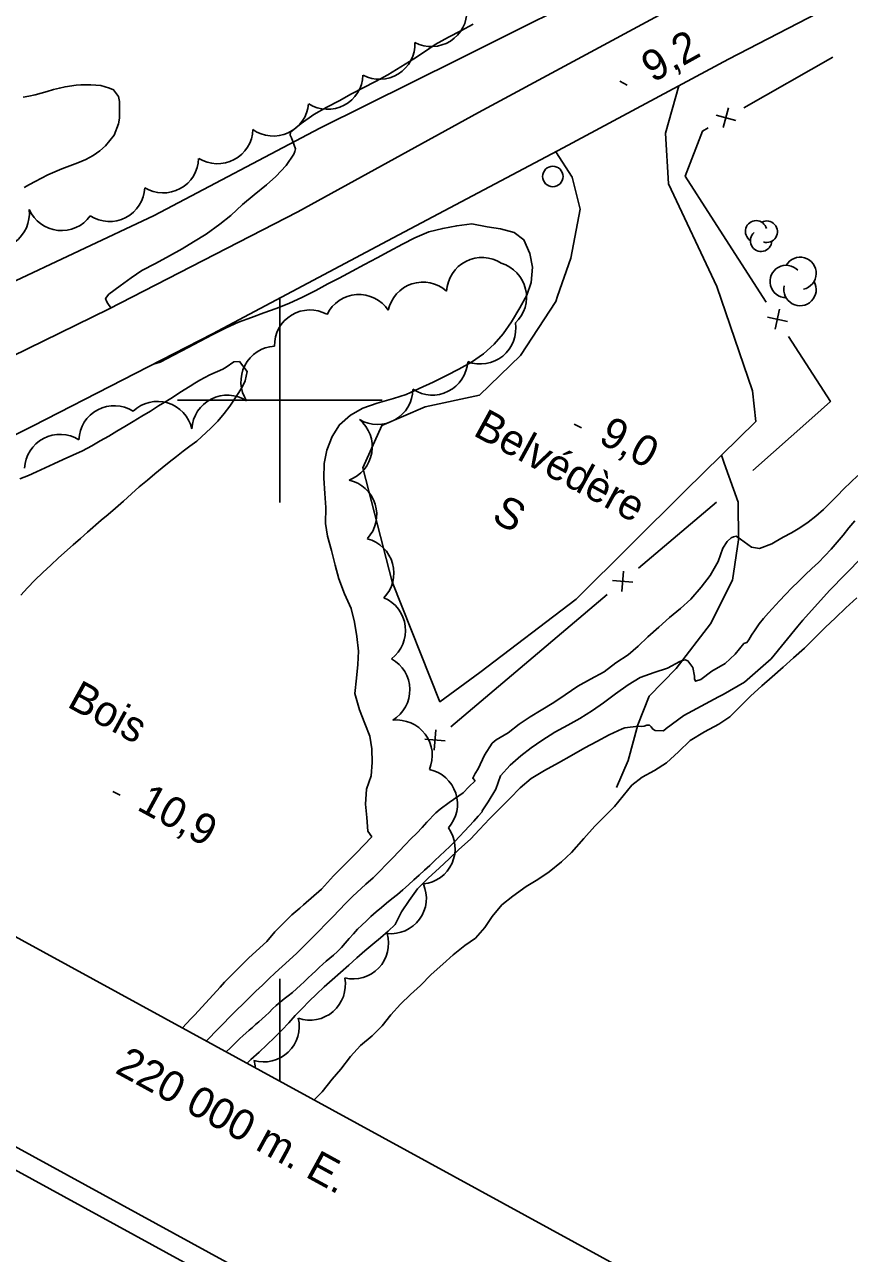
# Model space of a CAD drawing. Extents: x 219136 to 222520, y 5421589 to 5424530.
# Drawn here: x 219975 to 220055.7, y 5422516.6 to 5422636.7 of the extents above; entities that cross this region are included whole.
import ezdxf

# ---------------------------------------------------------------- set-up
doc = ezdxf.new("R2010")
doc.units = 0
for name, color, linetype in [('Level 1', 7, 'Continuous'), ('Level 2', 7, 'Continuous'), ('Level 21', 7, 'Continuous'), ('Level 22', 7, 'Continuous'), ('Level 3', 7, 'Continuous'), ('Level 36', 7, 'Continuous'), ('Level 37', 7, 'Continuous'), ('Level 4', 7, 'Continuous'), ('Level 44', 7, 'Continuous'), ('Level 52', 7, 'Continuous'), ('Level 56', 7, 'Continuous'), ('Level 60', 7, 'Continuous'), ('Level 61', 7, 'Continuous')]:
    doc.layers.add(name, color=color, linetype=linetype)

msp = doc.modelspace()

# ---------------------------------------------------------------- linework, layer by layer
at = {"layer": 'Level 1'}
for points in [[(220018.87, 5422636.73), (220017.68, 5422636.09), (220016.46, 5422635.45), (220015.18, 5422634.75), (220014.12, 5422634.04), (220013.09, 5422633.33), (220011.82, 5422632.55), (220010.55, 5422631.78), (220009.34, 5422631.14), (220008.13, 5422630.5), (220007.01, 5422629.91), (220005.78, 5422629.25), (220004.58, 5422628.61), (220003.32, 5422627.89), (220002.08, 5422627.03), (220001.03, 5422626.19), (220000.99, 5422625.9), (220001.12, 5422625.64), (220001.51, 5422624.55), (220001.46, 5422624.3), (220001.35, 5422624.04), (220000.62, 5422622.93), (219999.61, 5422621.86), (219998.68, 5422621.02), (219997.47, 5422620.07), (219996.33, 5422619.12), (219995.2, 5422618.05), (219994.14, 5422617.18), (219992.79, 5422616.2), (219991.55, 5422615.45), (219990.44, 5422614.78), (219989.22, 5422614.11), (219987.83, 5422613.36), (219986.52, 5422612.67), (219985.47, 5422611.95), (219984.38, 5422611.16), (219983.29, 5422610.36), (219982.97, 5422609.93), (219983.06, 5422609.67), (219983.19, 5422609.44), (219983.48, 5422609.01)], [(219987.64, 5422603.52), (219988.31, 5422603.7), (219989.6, 5422604.39), (219991.02, 5422605.14), (219992.14, 5422605.73), (219993.45, 5422606.42), (219994.75, 5422607.06), (219995.96, 5422607.6), (219997.21, 5422608.07), (219998.43, 5422608.52), (219999.63, 5422608.94), (220000.88, 5422609.44), (220002.22, 5422610.06), (220003.5, 5422610.72), (220004.68, 5422611.35), (220005.78, 5422611.93), (220007.05, 5422612.61), (220008.26, 5422613.25), (220009.51, 5422613.91), (220010.63, 5422614.51), (220011.97, 5422615.22), (220013.19, 5422615.87), (220014.55, 5422616.45), (220015.91, 5422616.78), (220017.28, 5422617.03), (220018.74, 5422617.23), (220020.24, 5422616.94), (220021.57, 5422616.72), (220022.9, 5422616.39), (220023.84, 5422615.66), (220024.42, 5422614.31), (220024.68, 5422613), (220024.56, 5422611.48), (220024.14, 5422610.26), (220023.44, 5422609.02), (220022.63, 5422607.64), (220021.82, 5422606.48), (220020.93, 5422605.46), (220019.91, 5422604.52)], [(220019.91, 5422604.52), (220018.73, 5422603.71), (220017.47, 5422603.04), (220016.27, 5422602.4), (220014.99, 5422601.75), (220013.62, 5422601.12), (220012.35, 5422600.56), (220011.11, 5422600.15), (220009.49, 5422599.71), (220008.1, 5422599.2), (220006.9, 5422598.53), (220005.83, 5422597.59), (220005.12, 5422596.45), (220004.59, 5422595.1), (220004.32, 5422593.81), (220004.29, 5422592.36), (220004.4, 5422590.87), (220004.48, 5422589.5), (220004.46, 5422587.96), (220004.64, 5422586.72), (220005.04, 5422585.32), (220005.4, 5422583.88), (220005.76, 5422582.54), (220006.32, 5422581.07), (220006.97, 5422579.64), (220007.28, 5422578.3), (220007.53, 5422576.9), (220007.67, 5422575.48), (220007.6, 5422574.16), (220007.47, 5422572.84), (220007.33, 5422571.33), (220007.78, 5422569.74), (220008.31, 5422568.42), (220008.8, 5422567.18), (220008.98, 5422565.94), (220009.01, 5422564.61), (220008.93, 5422563.28), (220008.46, 5422561.98), (220008.38, 5422560.54), (220008.48, 5422559.21), (220008.6, 5422557.9), (220008.99, 5422557.35)], [(220008.99, 5422557.35), (220008.95, 5422557.31), (220007.49, 5422555.78), (220006.18, 5422554.47), (220005.25, 5422553.51), (220004.08, 5422552.23), (220002.3, 5422550.7), (220001.94, 5422550.38), (220001.17, 5422549.7), (219999.49, 5422548.04), (219998.72, 5422547.1), (219996.95, 5422545.5), (219994.58, 5422543.15), (219994.17, 5422542.66), (219991.7, 5422539.96), (219991.28, 5422539.57), (219990.49, 5422538.66)]]:
    msp.add_lwpolyline(points, dxfattribs=at)
at = {"layer": 'Level 2'}
for points in [[(219974.9, 5422629.59), (219975.48, 5422629.7), (219976.07, 5422629.84), (219976.66, 5422629.99), (219977.26, 5422630.16), (219977.87, 5422630.33), (219978.46, 5422630.48), (219979.01, 5422630.61), (219980.08, 5422630.76), (219980.56, 5422630.8), (219981.54, 5422630.8), (219982, 5422630.78), (219982.49, 5422630.73), (219983.36, 5422630.48), (219983.74, 5422630.3), (219984.23, 5422629.65), (219984.32, 5422629.18), (219984.33, 5422628.12), (219984.31, 5422627.55), (219984.23, 5422626.99), (219983.82, 5422625.9), (219982.97, 5422624.85), (219982.4, 5422624.35), (219981.76, 5422623.9), (219981.03, 5422623.51), (219980.25, 5422623.17), (219979.47, 5422622.89), (219978.68, 5422622.6), (219977.31, 5422622), (219976.09, 5422621.36), (219975.52, 5422621.06), (219975, 5422620.77)], [(219974.6, 5422592.3), (219975.42, 5422592.65), (219976.21, 5422592.99), (219977.9, 5422593.78), (219978.83, 5422594.19), (219979.76, 5422594.62), (219980.72, 5422595.06), (219981.61, 5422595.54), (219982.45, 5422596.01), (219983.27, 5422596.49), (219984.07, 5422596.97), (219984.86, 5422597.42), (219985.67, 5422597.91), (219986.51, 5422598.42), (219987.34, 5422598.93), (219988.15, 5422599.43), (219988.92, 5422599.9), (219989.6, 5422600.33), (219990.21, 5422600.73), (219991.24, 5422601.37), (219991.69, 5422601.66), (219992.17, 5422601.94), (219993.14, 5422602.46), (219994.41, 5422603.04), (219994.75, 5422603.22), (219995.49, 5422603.73), (219996.04, 5422603.78), (219996.81, 5422602.81), (219996.6, 5422601.88)], [(219996.6, 5422601.88), (219996.34, 5422601.34), (219995.99, 5422600.76), (219995.11, 5422599.41), (219994.55, 5422598.69), (219993.93, 5422597.94), (219993.24, 5422597.25), (219991.87, 5422596), (219991.21, 5422595.5), (219990.55, 5422595), (219989.88, 5422594.49), (219989.19, 5422593.94), (219988.5, 5422593.39), (219987.79, 5422592.81), (219987.05, 5422592.19), (219986.26, 5422591.52), (219985.49, 5422590.83), (219984.71, 5422590.13), (219983.92, 5422589.46), (219983.21, 5422588.83), (219982.53, 5422588.26), (219981.19, 5422587.09), (219980.51, 5422586.47), (219979.81, 5422585.87), (219978.37, 5422584.58), (219977.6, 5422583.89), (219976.82, 5422583.16), (219976.04, 5422582.4), (219975.33, 5422581.65), (219974.67, 5422580.94)], [(220056.46, 5422592.64), (220055.11, 5422591.32), (220054.47, 5422590.64), (220053.13, 5422589.3), (220052.38, 5422588.65), (220051.62, 5422588.07), (220050.8, 5422587.52), (220049.98, 5422587.04), (220049.18, 5422586.6), (220048.4, 5422586.16), (220048.08, 5422585.97)], [(220056.19, 5422588.22), (220055.61, 5422587.52), (220055.04, 5422586.82), (220054.46, 5422586.13), (220053.88, 5422585.44), (220053.26, 5422584.78), (220052.64, 5422584.15), (220051.99, 5422583.54)], [(220048.08, 5422585.97), (220046.88, 5422585.51), (220046.07, 5422585.65), (220045.01, 5422586.43), (220044.59, 5422586.7), (220044.33, 5422586.65), (220044.11, 5422586.53), (220043.69, 5422586.2), (220043.27, 5422585.54), (220042.82, 5422584.22), (220042.06, 5422582.86), (220041.15, 5422581.72), (220040.16, 5422580.57), (220039.13, 5422579.63), (220038.07, 5422578.75), (220037.02, 5422577.82), (220035.95, 5422576.88), (220035.02, 5422575.97), (220034.03, 5422575.12), (220032.83, 5422574.35), (220031.67, 5422573.45), (220030.34, 5422572.75), (220029.11, 5422572.04), (220027.89, 5422571.22), (220026.77, 5422570.46), (220025.54, 5422569.7), (220024.44, 5422569.06), (220023.37, 5422568.34), (220022.29, 5422567.51), (220021.12, 5422566.82), (220020.73, 5422566.47), (220019.98, 5422565.31), (220019.37, 5422563.99), (220019.09, 5422563.52), (220018.84, 5422563.07), (220019.07, 5422562.8), (220019.07, 5422562.8)], [(220056.87, 5422584.62), (220053.72, 5422581.39), (220051.11, 5422578.49), (220050.62, 5422577.91), (220048, 5422574.74), (220045.41, 5422572.46), (220043.3, 5422571.25), (220042.87, 5422571.02), (220040.31, 5422569.66), (220039.47, 5422569.18), (220037.76, 5422567.91), (220037.49, 5422567.68)], [(220051.99, 5422583.54), (220051.34, 5422582.92), (220050.68, 5422582.29), (220050.03, 5422581.65), (220049.42, 5422581.02), (220048.82, 5422580.4), (220047.75, 5422579.23), (220047.26, 5422578.67), (220046.83, 5422578.13), (220046.44, 5422577.57), (220046.08, 5422577.03), (220045.81, 5422576.59), (220045.64, 5422576.31), (220045.35, 5422576.21)], [(220045.35, 5422576.21), (220044.5, 5422575.17), (220043.5, 5422574.28), (220042.22, 5422573.53), (220041.12, 5422572.71), (220040.61, 5422572.54), (220040.51, 5422572.78), (220040.5, 5422573.04), (220040.34, 5422573.88), (220039.86, 5422574.54), (220039.61, 5422574.63), (220039.33, 5422574.57), (220039.08, 5422574.47), (220037.87, 5422573.82), (220036.58, 5422573.39), (220035.22, 5422572.9), (220034.03, 5422572.19), (220032.8, 5422571.3), (220031.62, 5422570.43), (220030.56, 5422569.69), (220029.31, 5422568.91), (220028.13, 5422568.24), (220026.85, 5422567.56), (220025.6, 5422566.75), (220024.54, 5422566.03), (220023.54, 5422565.25), (220022.5, 5422564.33), (220021.54, 5422563.28), (220021.1, 5422561.98), (220020.35, 5422560.75), (220019.77, 5422559.87), (220019.78, 5422559.77)], [(220037.49, 5422567.68), (220036.66, 5422567.71), (220036.43, 5422567.86), (220036.29, 5422568.08), (220036.1, 5422568.25), (220035.84, 5422568.23), (220035.58, 5422568.15), (220035.31, 5422568.13), (220035.04, 5422568.16), (220033.72, 5422567.99), (220033.45, 5422567.88), (220032.16, 5422567.29), (220030.96, 5422566.66), (220029.79, 5422566.04), (220028.48, 5422565.29), (220027.23, 5422564.56), (220025.87, 5422563.83), (220024.55, 5422563.05), (220023.49, 5422562.12), (220022.47, 5422561.08), (220021.41, 5422560.03), (220020.47, 5422559.08), (220019.5, 5422558.06), (220018.61, 5422557.12), (220017.48, 5422556.11), (220016.55, 5422555.19), (220015.59, 5422554.31), (220014.5, 5422553.29), (220013.45, 5422552.25), (220012.64, 5422551.13), (220011.89, 5422550), (220011.25, 5422548.76)], [(220019.07, 5422562.8), (220018.46, 5422562.22), (220017.9, 5422561.62), (220016.53, 5422560.68), (220015.67, 5422560.04), (220015.23, 5422559.68), (220014.37, 5422558.76), (220013.89, 5422558.25), (220013.37, 5422557.7), (220012.81, 5422557.14), (220012.23, 5422556.57), (220011.02, 5422555.29), (220010.39, 5422554.63), (220009.75, 5422553.97), (220009.1, 5422553.32), (220008.41, 5422552.7), (220007.1, 5422551.5), (220006.44, 5422550.85), (220005.16, 5422549.52), (220004.49, 5422548.83), (220003.81, 5422548.12), (220002.36, 5422546.7), (220001.64, 5422545.97), (220000.91, 5422545.29), (219999.54, 5422544.06), (219998.92, 5422543.45), (219998.29, 5422542.85), (219997.65, 5422542.25), (219997.03, 5422541.63), (219996.41, 5422541.03), (219995.75, 5422540.41), (219995.11, 5422539.75), (219994.45, 5422539.07), (219993.77, 5422538.39), (219993.07, 5422537.65), (219992.82, 5422537.39)], [(220019.78, 5422559.77), (220019.38, 5422559.34), (220018.96, 5422558.85), (220018.51, 5422558.37), (220018.05, 5422557.88), (220017.56, 5422557.38), (220017.09, 5422556.87), (220016.59, 5422556.38), (220016.11, 5422555.92), (220015.62, 5422555.48), (220015.14, 5422555.03), (220014.64, 5422554.55), (220014.14, 5422554.09), (220013.62, 5422553.6), (220013.09, 5422553.13), (220012.57, 5422552.64), (220012.02, 5422552.17), (220011.48, 5422551.71), (220010.94, 5422551.29), (220010.42, 5422550.85), (220009.92, 5422550.43), (220009.4, 5422550), (220008.9, 5422549.56), (220008.45, 5422549.12), (220008, 5422548.72), (220007.58, 5422548.3), (220007.18, 5422547.85), (220006.78, 5422547.41), (220006.38, 5422546.95), (220006.01, 5422546.52), (220005.63, 5422546.14), (220005.25, 5422545.79), (220004.89, 5422545.48), (220004.53, 5422545.19), (220004.19, 5422544.88), (220003.85, 5422544.58), (220003.5, 5422544.26), (220003.13, 5422543.9), (220002.75, 5422543.55), (220002.38, 5422543.16), (220002, 5422542.83), (220001.63, 5422542.48), (220001.23, 5422542.12), (220000.82, 5422541.81), (220000.41, 5422541.5), (220000.03, 5422541.19), (219999.64, 5422540.86), (219999.28, 5422540.52), (219998.94, 5422540.19), (219998.59, 5422539.86)], [(220011.25, 5422548.76), (220010.58, 5422548.12), (220009.83, 5422547.48), (220009.07, 5422546.84), (220008.3, 5422546.19), (220007.51, 5422545.51), (220006.72, 5422544.81), (220005.91, 5422544.09), (220005.1, 5422543.37), (220004.33, 5422542.67), (220003.58, 5422541.97), (220002.86, 5422541.27), (220002.16, 5422540.55), (220001.5, 5422539.87), (220000.86, 5422539.18), (220000.18, 5422538.45), (219999.48, 5422537.73), (219998.73, 5422537.03), (219997.96, 5422536.31), (219997.17, 5422535.57), (219996.79, 5422535.22)], [(219998.59, 5422539.86), (219998.26, 5422539.55), (219997.95, 5422539.25), (219997.63, 5422538.99), (219997.32, 5422538.7), (219997, 5422538.44), (219996.39, 5422537.91), (219996.08, 5422537.64), (219995.78, 5422537.34), (219995.47, 5422537.02), (219995.15, 5422536.69), (219994.79, 5422536.37), (219994.75, 5422536.33)]]:
    msp.add_lwpolyline(points, dxfattribs=at)
at = {"layer": 'Level 21'}
for points in [[(219917.36, 5422578.6), (219930.15, 5422584.16), (219948.11, 5422591.89), (219965.85, 5422600.38), (219983.24, 5422608.89), (220001.76, 5422618.4), (220019.39, 5422628.1), (220037.92, 5422638.06), (220057.81, 5422648.65), (220074.27, 5422657.46), (220091.71, 5422666.89), (220117.2, 5422680.74), (220135.38, 5422690.76), (220152.47, 5422700.5), (220166.82, 5422709.04), (220183.99, 5422719.63), (220202.05, 5422731), (220216.51, 5422740.36), (220230.69, 5422750.12), (220245.91, 5422760.96), (220256.75, 5422769.24), (220261.48, 5422772.92)], [(220243.88, 5422749.93), (220228.69, 5422739.24), (220213.07, 5422729.04), (220196.51, 5422718.57), (220179.11, 5422707.72), (220159.57, 5422696.18), (220143.51, 5422686.92), (220122.46, 5422675.15), (220097.7, 5422661.86), (220078.54, 5422651.63), (220061.31, 5422642.37), (220043.83, 5422633.3), (220027.69, 5422624.65), (220010.52, 5422615.55), (219993.4, 5422606.47), (219975.89, 5422597.5), (219952.87, 5422585.95), (219937.59, 5422578.72), (219926.27, 5422573.74)]]:
    msp.add_lwpolyline(points, dxfattribs=at)
at = {"layer": 'Level 22'}
for points in [[(219910.07, 5422582.73), (219921.81, 5422586.82), (219931.35, 5422591.45), (219945.03, 5422598.17), (219960.37, 5422605.37), (219973.06, 5422611.14), (219987.72, 5422618.04), (220003.89, 5422626.57), (220017.49, 5422633.32), (220033.42, 5422641.3), (220049.41, 5422649.09), (220060.4, 5422655.01), (220074.5, 5422662), (220085.81, 5422667.77), (220100.27, 5422675.8), (220116.82, 5422684.9), (220130.45, 5422691.86), (220139.73, 5422694.79), (220143.64, 5422696.66), (220151.87, 5422701.46)], [(220043.14, 5422594.62), (220043.4, 5422593.83), (220044.78, 5422590.02), (220044.82, 5422586.36), (220044.24, 5422582.4), (220042.09, 5422578.15), (220038.73, 5422573.77), (220036.07, 5422571.07), (220034.99, 5422568.27), (220034.04, 5422564.78), (220032.89, 5422562.16)]]:
    msp.add_lwpolyline(points, dxfattribs=at)
at = {"layer": 'Level 3'}
for p, q in [((220033.21, 5422631.16), (220033.92, 5422630.77)), ((220028.77, 5422597.66), (220029.47, 5422597.28)), ((219983.67, 5422561.77), (219984.38, 5422561.4))]:
    msp.add_line(p, q, dxfattribs=at)
at = {"layer": 'Level 36'}
msp.add_circle((220026.67, 5422621.85), 1, dxfattribs=at)
at = {"layer": 'Level 37'}
for p, q in [((220042.62, 5422627.85), (220044.55, 5422627.32)), ((220043.85, 5422628.55), (220043.32, 5422626.62)), ((220048.4, 5422606.92), (220048.83, 5422608.88)), ((220047.64, 5422608.11), (220049.59, 5422607.69)), ((220033.59, 5422583.28), (220033.42, 5422581.29)), ((220032.5, 5422582.37), (220034.5, 5422582.2)), ((220015.25, 5422567.8), (220015.08, 5422565.8)), ((220014.17, 5422566.88), (220016.16, 5422566.72))]:
    msp.add_line(p, q, dxfattribs=at)
for points in [[(220054.03, 5422633.49), (220045.33, 5422628.57)], [(220041.84, 5422626.6), (220041.28, 5422626.28), (220039.59, 5422621.89), (220042.11, 5422617.98)], [(220042.11, 5422617.98), (220047.53, 5422609.58)], [(220049.7, 5422606.22), (220053.8, 5422599.86), (220051.98, 5422598.25)], [(220051.98, 5422598.25), (220046.21, 5422593.14)], [(220042.67, 5422590.03), (220035.03, 5422583.58)], [(220031.97, 5422581), (220024.33, 5422574.54)], [(220024.33, 5422574.54), (220016.7, 5422568.09)]]:
    msp.add_lwpolyline(points, dxfattribs=at)
at = {"layer": 'Level 4'}
for points in [[(220056.37, 5422580.69), (220055.3, 5422579.71), (220054.29, 5422578.72), (220053.27, 5422577.77), (220052.25, 5422576.75), (220051.26, 5422575.78), (220050.18, 5422574.82), (220049.19, 5422573.91), (220048.09, 5422572.97), (220047.08, 5422572.1), (220045.98, 5422571.08), (220045.04, 5422570.13), (220043.98, 5422569.06), (220042.88, 5422568.33), (220041.5, 5422567.6), (220040.1, 5422566.74), (220038.94, 5422565.63), (220037.78, 5422564.58), (220036.59, 5422563.83), (220035.39, 5422563.18), (220034.4, 5422562.37), (220033.54, 5422561.33), (220032.7, 5422560.31), (220031.66, 5422559.27), (220030.78, 5422558.37), (220029.71, 5422557.16), (220028.48, 5422555.8), (220027.52, 5422554.88), (220026.31, 5422553.93), (220025.22, 5422553.16), (220024.06, 5422552.47)], [(220024.06, 5422552.47), (220022.77, 5422551.54), (220021.69, 5422550.69), (220020.73, 5422549.55), (220020.02, 5422548.48), (220019.11, 5422547.43), (220018.07, 5422546.71), (220016.94, 5422545.81), (220015.92, 5422544.89), (220014.79, 5422543.87), (220013.73, 5422542.82), (220012.75, 5422541.93), (220011.78, 5422540.99), (220010.85, 5422539.94), (220009.99, 5422538.88), (220009.01, 5422537.88), (220007.88, 5422536.94), (220006.91, 5422535.88), (220005.95, 5422534.63), (220005.12, 5422533.66), (220004.12, 5422532.43), (220003.34, 5422531.64)]]:
    msp.add_lwpolyline(points, dxfattribs=at)
at = {"layer": 'Level 44'}
for centre, radius, start, end in [((220014.81, 5422638), 3.46, 242.2766, 2.2766), ((220009.74, 5422634.8), 3.46, 242.1589, 2.1589), ((220004.66, 5422631.87), 3.46, 237.8301, 357.8301), ((219999.36, 5422629.26), 3.46, 234.7878, 354.7878), ((219993.91, 5422626.55), 3.46, 237.9216, 357.9216), ((219988.6, 5422623.7), 3.46, 238.5595, 358.5595), ((219983.34, 5422620.91), 3.46, 237.3765, 357.3765), ((219972.06, 5422618.23), 3.46, 246.2602, 6.2602), ((219978.66, 5422620.02), 3.46, 204.0378, 324.0378), ((220046.53, 5422616.49), 1.05, 14.9746, 237.6589), ((220047.57, 5422616.45), 1.05, 252.1531, 117.8417), ((220047.02, 5422615.57), 1.05, 130.3069, 357.764), ((220019.75, 5422610.47), 3.46, 56.9663, 176.9663), ((220020.64, 5422610.06), 3.46, 313.2697, 73.2697), ((220049.47, 5422611.59), 1.58, 44.1153, 269.8039), ((220050.83, 5422612.38), 1.58, 282.2692, 149.7262), ((220013.98, 5422608.07), 3.46, 48.2053, 168.2053), ((220050.83, 5422610.8), 1.58, 166.9368, 29.6212), ((220007.71, 5422606.85), 3.46, 33.8165, 153.8165), ((220002.93, 5422605.35), 3.46, 61.1975, 181.1975), ((220019.59, 5422606.99), 3.46, 249.0965, 9.0965), ((219999.65, 5422601.81), 3.46, 93.0375, 213.0375), ((220014.9, 5422603.95), 3.46, 236.7033, 356.7033), ((220009.53, 5422601.08), 3.46, 239.5358, 359.5358), ((219988.03, 5422596.41), 3.46, 13.1926, 133.1926), ((219994.86, 5422597.02), 3.46, 56.985, 176.985), ((219983.82, 5422596), 3.46, 57.964, 177.964), ((220005.56, 5422595.44), 3.46, 290.1919, 50.1919), ((219978.51, 5422593.2), 3.46, 57.7314, 177.7314), ((220006, 5422588.81), 3.46, 317.3523, 77.3523), ((220007.68, 5422583.1), 3.46, 315.5764, 75.5764), ((220008.82, 5422577.49), 3.46, 307.262, 67.262), ((220009.24, 5422571.7), 3.46, 301.0852, 61.0852), ((220011.43, 5422565.29), 3.46, 336.6827, 96.6827), ((220013.89, 5422560.53), 3.46, 317.9838, 77.9838), ((220013.66, 5422556.17), 3.46, 275.992, 35.992), ((220010.85, 5422551.33), 3.46, 263.7586, 23.7586), ((220007.15, 5422546.91), 3.46, 256.4368, 16.4368), ((220002.94, 5422542.89), 3.46, 250.7839, 10.7839), ((219998.43, 5422538.81), 3.46, 253.619, 13.619), ((219994.12, 5422534.67), 3.46, 1.953, 13.619)]:
    msp.add_arc(centre, radius, start, end, dxfattribs=at)
at = {"layer": 'Level 52'}
for points in [[(220038.98, 5422630.7), (220037.67, 5422626.08), (220037.98, 5422621.13), (220042.68, 5422611.11), (220046.17, 5422600.92), (220046.5, 5422597.9), (220043.14, 5422594.62)], [(220027.11, 5422610.16), (220028.43, 5422613.87), (220029.35, 5422618.66), (220028.55, 5422621.78), (220026.97, 5422624.27)], [(220043.14, 5422594.62), (220039.6, 5422591.14), (220028.94, 5422580.57), (220019.55, 5422573.4), (220015.64, 5422570.54), (220010.96, 5422582.26), (220008.1, 5422593.39), (220009.96, 5422597.51), (220014.2, 5422599.34), (220019.5, 5422600.48), (220023.52, 5422604.36), (220026.97, 5422609.63), (220027.11, 5422610.16)]]:
    msp.add_lwpolyline(points, dxfattribs=at)
at = {"layer": 'Level 60'}
for points in [[(219135.93, 5422982.66), (219981.09, 5424529.89), (222519.95, 5423143.06), (221674.79, 5421595.83), (219135.93, 5422982.66)], [(219138.65, 5422983.46), (219981.9, 5424527.19), (222517.24, 5423142.28), (221673.99, 5421598.55), (219138.65, 5422983.46)]]:
    msp.add_lwpolyline(points, dxfattribs=at)
msp.add_lwpolyline([(219164.83, 5422989.67), (219989.85, 5424500.03), (222033.74, 5423383.57), (221208.72, 5421873.21)], close=True, dxfattribs=at)
at = {"layer": 'Level 61'}
msp.add_line((220000, 5422533.46), (220000, 5422543.46), dxfattribs=at)
for points in [[(220000, 5422610), (220000, 5422600), (220000, 5422590)], [(219990, 5422600), (220000, 5422600), (220010, 5422600)]]:
    msp.add_lwpolyline(points, dxfattribs=at)

# ---------------------------------------------------------------- texts
at = {"layer": 'Level 3'}
for s, rotation, p in [('9,2', 29.1284, (220036.43, 5422630.97)), ('9,0', 331.383, (220031.01, 5422595.92)), ('10,9', 331.383, (219985.91, 5422560.04))]:
    msp.add_text(s, height=3, rotation=rotation, dxfattribs=at).set_placement(p)
at = {"layer": 'Level 44'}
msp.add_text('Bois', height=3, rotation=331.3547, dxfattribs=at).set_placement((219979.09, 5422570.1))
at = {"layer": 'Level 52'}
msp.add_text('S', height=3, rotation=331.383, dxfattribs=at).set_placement((220020.57, 5422588.25))
at = {"layer": 'Level 56'}
msp.add_text('Belvédère', height=3, rotation=331.383, dxfattribs=at).set_placement((220018.77, 5422596.62))
at = {"layer": 'Level 61'}
msp.add_text('220 000 m. E.', height=3, rotation=331.3547, dxfattribs=at).set_placement((219983.78, 5422534.34))

doc.saveas('drawing.dxf')
